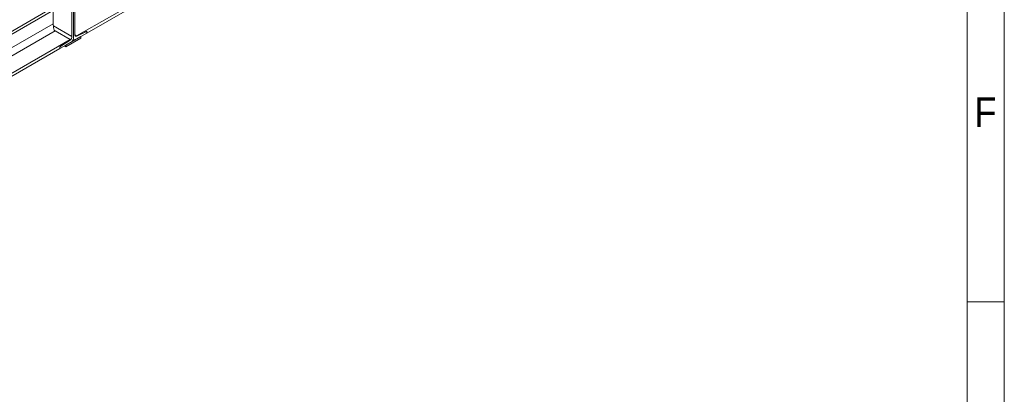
# Model space of a CAD drawing. Header units: millimetres. Extents: x 525 to 29324, y 175 to 20618.
# Tile 441 of 588: x 24625 to 29260, y 8209 to 9974. Entities that reach past the tile are written whole.
import ezdxf

# ---------------------------------------------------------------- set-up
doc = ezdxf.new("R2010")
doc.units = ezdxf.units.MM
doc.linetypes.add('SLD-Continua', pattern=[0])
doc.styles.add('SLDTEXTSTYLE3', font='GOTHIC.TTF', dxfattribs={"width": 0.913})

msp = doc.modelspace()

# ---------------------------------------------------------------- linework, layer by layer
at = {"color": 7, "linetype": 'SLD-Continua', "lineweight": 18, "ltscale": 35}
for p, q in [((29260, 20615), (29260, 175)), ((29085, 20440), (29085, 350)), ((24893.3, 9897.6), (27340.4, 11309.9)), ((24893.3, 9897.6), (27340.4, 11309.9)), ((24893.3, 9897.6), (27340.4, 11309.9)), ((24893.3, 9897.6), (27340.4, 11309.9)), ((24893.3, 9897.6), (27340.4, 11309.9)), ((24893.3, 9897.6), (27340.4, 11309.9)), ((24893.3, 9897.6), (27340.4, 11309.9)), ((24941.9, 9911.3), (27336.5, 11293.4)), ((24941.9, 9911.3), (27336.5, 11293.4)), ((24941.9, 9911.3), (27336.5, 11293.4)), ((24941.9, 9911.3), (27336.5, 11293.4)), ((24941.9, 9911.3), (27336.5, 11293.4)), ((24941.9, 9911.3), (27336.5, 11293.4)), ((24941.9, 9911.3), (27336.5, 11293.4)), ((24125.8, 9638.4), (24863.2, 10063.9)), ((24125.8, 9638.4), (24863.2, 10063.9)), ((24125.8, 9638.4), (24863.2, 10063.9)), ((24871.2, 10058.6), (24871.2, 9894.8)), ((24871.2, 10058.6), (24871.2, 9894.8)), ((24871.2, 10058.6), (24871.2, 9894.8)), ((24878.3, 9882.8), (24878.3, 10078.8)), ((24878.3, 9882.8), (24878.3, 10078.8)), ((24878.3, 9882.8), (24878.3, 10078.8)), ((24878.3, 9882.8), (24878.3, 10078.8)), ((24878.3, 9882.8), (24878.3, 10078.8)), ((24878.3, 9882.8), (24878.3, 10078.8)), ((24878.3, 9882.8), (24878.3, 10078.8)), ((24878.3, 9882.8), (24878.3, 10078.8)), ((24878.3, 9882.8), (24878.3, 10078.8)), ((24878.3, 9882.8), (24878.3, 10078.8)), ((24885.3, 10066.7), (24885.3, 9903)), ((24885.3, 10066.7), (24885.3, 9903)), ((24885.3, 10066.7), (24885.3, 9903)), ((24885.3, 10066.7), (24885.3, 9903)), ((24885.3, 10066.7), (24885.3, 9903)), ((24885.3, 10066.7), (24885.3, 9903)), ((24885.3, 10066.7), (24885.3, 9903)), ((24128.7, 9654.3), (24814.6, 10050.2)), ((24128.7, 9654.3), (24814.6, 10050.2)), ((24128.7, 9654.3), (24814.6, 10050.2)), ((24782.8, 10017.5), (24782.8, 9955.4)), ((24782.8, 10017.5), (24782.8, 9955.4)), ((24782.8, 10017.5), (24782.8, 9955.4)), ((24697.9, 9982.9), (24514.1, 9876.7)), ((24697.9, 9982.9), (24514.1, 9876.7)), ((24697.9, 9982.9), (24514.1, 9876.7)), ((24697.9, 9982.9), (24514.1, 9876.7)), ((24697.9, 9982.9), (24514.1, 9876.7)), ((24697.9, 9982.9), (24514.1, 9876.7)), ((24697.9, 9982.9), (24514.1, 9876.7)), ((24004.3, 9506.1), (24782.8, 9955.4)), ((24004.3, 9506.1), (24782.8, 9955.4)), ((24004.3, 9506.1), (24782.8, 9955.4)), ((24017.3, 9474.4), (24791.8, 9921.4)), ((24017.3, 9474.4), (24791.8, 9921.4)), ((24017.3, 9474.4), (24791.8, 9921.4)), ((24785, 9944.5), (24871.2, 9894.8)), ((24785, 9944.5), (24871.2, 9894.8)), ((24785, 9944.5), (24871.2, 9894.8)), ((24863.2, 9880.2), (24791.8, 9921.4)), ((24863.2, 9880.2), (24791.8, 9921.4)), ((24863.2, 9880.2), (24791.8, 9921.4)), ((24894.4, 9896.8), (24941.9, 9919.8)), ((24894.4, 9896.8), (24941.9, 9919.8)), ((24894.4, 9896.8), (24941.9, 9919.8)), ((24894.4, 9896.8), (24941.9, 9919.8)), ((24894.4, 9896.8), (24941.9, 9919.8)), ((24894.4, 9896.8), (24941.9, 9919.8)), ((24894.4, 9896.8), (24941.9, 9919.8)), ((24940.4, 9917.7), (24939.2, 9918.5)), ((24940.4, 9917.7), (24939.2, 9918.5)), ((24940.4, 9917.7), (24939.2, 9918.5)), ((24940.4, 9917.7), (24939.2, 9918.5)), ((24940.4, 9917.7), (24939.2, 9918.5)), ((24940.4, 9917.7), (24939.2, 9918.5)), ((24940.4, 9917.7), (24939.2, 9918.5)), ((24941.9, 9919.8), (24941.9, 9911.3)), ((24941.9, 9919.8), (24941.9, 9911.3)), ((24941.9, 9919.8), (24941.9, 9911.3)), ((24941.9, 9919.8), (24941.9, 9911.3)), ((24941.9, 9919.8), (24941.9, 9911.3)), ((24941.9, 9919.8), (24941.9, 9911.3)), ((24941.9, 9919.8), (24941.9, 9911.3)), ((24088.7, 9433.2), (24863.2, 9880.2)), ((24088.7, 9433.2), (24863.2, 9880.2)), ((24088.7, 9433.2), (24863.2, 9880.2)), ((24862.1, 9878.1), (24814.6, 9846.4)), ((24862.1, 9878.1), (24814.6, 9846.4)), ((24862.1, 9878.1), (24814.6, 9846.4)), ((24862.1, 9878.1), (24819.2, 9849.4)), ((24862.1, 9878.1), (24819.2, 9849.4)), ((24862.1, 9878.1), (24819.2, 9849.4)), ((24842.9, 9854.2), (24913.6, 9895)), ((24842.9, 9854.2), (24913.6, 9895)), ((24842.9, 9854.2), (24913.6, 9895)), ((24913.6, 9886.8), (24842.9, 9846)), ((24913.6, 9886.8), (24842.9, 9846)), ((24913.6, 9886.8), (24842.9, 9846)), ((24862.1, 9878.1), (24863.2, 9880.2)), ((24862.1, 9878.1), (24863.2, 9880.2)), ((24862.1, 9878.1), (24863.2, 9880.2)), ((24871.2, 9870.5), (24878.3, 9882.8)), ((24871.2, 9870.5), (24878.3, 9882.8)), ((24871.2, 9870.5), (24878.3, 9882.8)), ((24878.3, 9882.8), (24885.3, 9878.7)), ((24885.3, 9878.7), (24878.3, 9882.8)), ((24878.3, 9882.8), (24885.3, 9878.7)), ((24885.3, 9878.7), (24878.3, 9882.8)), ((24878.3, 9882.8), (24885.3, 9878.7)), ((24885.3, 9878.7), (24878.3, 9882.8)), ((24878.3, 9882.8), (24885.3, 9878.7)), ((24885.3, 9878.7), (24878.3, 9882.8)), ((24878.3, 9882.8), (24885.3, 9878.7)), ((24885.3, 9878.7), (24878.3, 9882.8)), ((24878.3, 9882.8), (24885.3, 9878.7)), ((24885.3, 9878.7), (24878.3, 9882.8)), ((24878.3, 9882.8), (24885.3, 9878.7)), ((24885.3, 9878.7), (24878.3, 9882.8)), ((24941.9, 9911.3), (24885.3, 9878.7)), ((24941.9, 9911.3), (24885.3, 9878.7)), ((24941.9, 9911.3), (24885.3, 9878.7)), ((24941.9, 9911.3), (24885.3, 9878.7)), ((24941.9, 9911.3), (24885.3, 9878.7)), ((24941.9, 9911.3), (24885.3, 9878.7)), ((24941.9, 9911.3), (24885.3, 9878.7)), ((24893.3, 9897.6), (24885.4, 9902.2)), ((24893.3, 9897.6), (24885.4, 9902.2)), ((24893.3, 9897.6), (24885.4, 9902.2)), ((24893.3, 9897.6), (24885.4, 9902.2)), ((24893.3, 9897.6), (24885.4, 9902.2)), ((24893.3, 9897.6), (24885.4, 9902.2)), ((24893.3, 9897.6), (24885.4, 9902.2)), ((24885.4, 9902.1), (24894.4, 9896.8)), ((24885.4, 9902.1), (24894.4, 9896.8)), ((24885.4, 9902.1), (24894.4, 9896.8)), ((24885.4, 9902.1), (24894.4, 9896.8)), ((24885.4, 9902.1), (24894.4, 9896.8)), ((24885.4, 9902.1), (24894.4, 9896.8)), ((24885.4, 9902.1), (24894.4, 9896.8)), ((24885.4, 9902.1), (24894.4, 9896.8)), ((24885.4, 9902.1), (24894.4, 9896.8)), ((24885.4, 9902.1), (24894.4, 9896.8)), ((24885.4, 9902.1), (24894.4, 9896.8)), ((24885.4, 9902.1), (24894.4, 9896.8)), ((24885.4, 9902.1), (24894.4, 9896.8)), ((24885.4, 9902.1), (24894.4, 9896.8)), ((24894.4, 9896.8), (24893.3, 9897.6)), ((24894.4, 9896.8), (24893.3, 9897.6)), ((24894.4, 9896.8), (24893.3, 9897.6)), ((24894.4, 9896.8), (24893.3, 9897.6)), ((24894.4, 9896.8), (24893.3, 9897.6)), ((24894.4, 9896.8), (24893.3, 9897.6)), ((24894.4, 9896.8), (24893.3, 9897.6)), ((24894.4, 9896.8), (24937.3, 9917.6)), ((24894.4, 9896.8), (24937.3, 9917.6)), ((24894.4, 9896.8), (24937.3, 9917.6)), ((24894.4, 9896.8), (24937.3, 9917.6)), ((24894.4, 9896.8), (24937.3, 9917.6)), ((24894.4, 9896.8), (24937.3, 9917.6)), ((24894.4, 9896.8), (24937.3, 9917.6)), ((24913.6, 9895), (24913.6, 9886.8)), ((24913.6, 9895), (24913.6, 9886.8)), ((24913.6, 9895), (24913.6, 9886.8)), ((24941.9, 9914.5), (24941.9, 9911.3)), ((24941.9, 9914.5), (24941.9, 9911.3)), ((24941.9, 9914.5), (24941.9, 9911.3)), ((24941.9, 9914.5), (24941.9, 9911.3)), ((24941.9, 9914.5), (24941.9, 9911.3)), ((24941.9, 9914.5), (24941.9, 9911.3)), ((24941.9, 9914.5), (24941.9, 9911.3)), ((24085.8, 9417.2), (24814.6, 9837.9)), ((24085.8, 9417.2), (24814.6, 9837.9)), ((24085.8, 9417.2), (24814.6, 9837.9)), ((24814.6, 9837.9), (24871.2, 9870.5)), ((24814.6, 9837.9), (24871.2, 9870.5)), ((24814.6, 9837.9), (24871.2, 9870.5)), ((24814.6, 9846.4), (24814.6, 9837.9)), ((24814.6, 9846.4), (24814.6, 9837.9)), ((24814.6, 9846.4), (24814.6, 9837.9)), ((24814.6, 9841.1), (24814.6, 9837.9)), ((24814.6, 9841.1), (24814.6, 9837.9)), ((24814.6, 9841.1), (24814.6, 9837.9)), ((24835.8, 9850.1), (24842.9, 9846)), ((24835.8, 9850.1), (24842.9, 9846)), ((24835.8, 9850.1), (24842.9, 9846)), ((24842.9, 9846), (24842.9, 9854.2)), ((24842.9, 9846), (24842.9, 9854.2)), ((24842.9, 9846), (24842.9, 9854.2)), ((29085, 8645), (29260, 8645))]:
    msp.add_line(p, q, dxfattribs=at)
at = {"color": 7, "linetype": 'SLD-Continua', "lineweight": 18, "ltscale": 35, "flags": 128}
for points in [[(24885.3, 9903), (24885.5, 9901.1), (24885.9, 9899.5), (24886.5, 9898.2), (24887.4, 9897.1), (24888.5, 9896.4), (24889.8, 9896), (24891.3, 9895.9), (24892.8, 9896.2), (24894.4, 9896.8)], [(24885.3, 9903), (24885.5, 9901.1), (24885.9, 9899.5), (24886.5, 9898.2), (24887.4, 9897.1), (24888.5, 9896.4), (24889.8, 9896), (24891.3, 9895.9), (24892.8, 9896.2), (24894.4, 9896.8)], [(24885.3, 9903), (24885.5, 9901.1), (24885.9, 9899.5), (24886.5, 9898.2), (24887.4, 9897.1), (24888.5, 9896.4), (24889.8, 9896), (24891.3, 9895.9), (24892.8, 9896.2), (24894.4, 9896.8)], [(24885.3, 9903), (24885.5, 9901.1), (24885.9, 9899.5), (24886.5, 9898.2), (24887.4, 9897.1), (24888.5, 9896.4), (24889.8, 9896), (24891.3, 9895.9), (24892.8, 9896.2), (24894.4, 9896.8)], [(24885.3, 9903), (24885.5, 9901.1), (24885.9, 9899.5), (24886.5, 9898.2), (24887.4, 9897.1), (24888.5, 9896.4), (24889.8, 9896), (24891.3, 9895.9), (24892.8, 9896.2), (24894.4, 9896.8)], [(24885.3, 9903), (24885.5, 9901.1), (24885.9, 9899.5), (24886.5, 9898.2), (24887.4, 9897.1), (24888.5, 9896.4), (24889.8, 9896), (24891.3, 9895.9), (24892.8, 9896.2), (24894.4, 9896.8)], [(24885.3, 9903), (24885.5, 9901.1), (24885.9, 9899.5), (24886.5, 9898.2), (24887.4, 9897.1), (24888.5, 9896.4), (24889.8, 9896), (24891.3, 9895.9), (24892.8, 9896.2), (24894.4, 9896.8)], [(24937.3, 9917.6), (24938.3, 9917.9), (24939.1, 9918.1), (24939.9, 9918), (24940.6, 9917.7), (24941.1, 9917.1), (24941.6, 9916.4), (24941.8, 9915.5), (24941.9, 9914.5)], [(24937.3, 9917.6), (24938.3, 9917.9), (24939.1, 9918.1), (24939.9, 9918), (24940.6, 9917.7), (24941.1, 9917.1), (24941.6, 9916.4), (24941.8, 9915.5), (24941.9, 9914.5)], [(24937.3, 9917.6), (24938.3, 9917.9), (24939.1, 9918.1), (24939.9, 9918), (24940.6, 9917.7), (24941.1, 9917.1), (24941.6, 9916.4), (24941.8, 9915.5), (24941.9, 9914.5)], [(24937.3, 9917.6), (24938.3, 9917.9), (24939.1, 9918.1), (24939.9, 9918), (24940.6, 9917.7), (24941.1, 9917.1), (24941.6, 9916.4), (24941.8, 9915.5), (24941.9, 9914.5)], [(24937.3, 9917.6), (24938.3, 9917.9), (24939.1, 9918.1), (24939.9, 9918), (24940.6, 9917.7), (24941.1, 9917.1), (24941.6, 9916.4), (24941.8, 9915.5), (24941.9, 9914.5)], [(24937.3, 9917.6), (24938.3, 9917.9), (24939.1, 9918.1), (24939.9, 9918), (24940.6, 9917.7), (24941.1, 9917.1), (24941.6, 9916.4), (24941.8, 9915.5), (24941.9, 9914.5)], [(24937.3, 9917.6), (24938.3, 9917.9), (24939.1, 9918.1), (24939.9, 9918), (24940.6, 9917.7), (24941.1, 9917.1), (24941.6, 9916.4), (24941.8, 9915.5), (24941.9, 9914.5)]]:
    msp.add_lwpolyline(points, dxfattribs=at)
at = {"color": 7, "linetype": 'SLD-Continua', "lineweight": 18, "ltscale": 1225}
for centre, radius, start, end in [((24813.9, 9956), 31.1, 181.0726, 201.6262), ((24813.9, 9956), 31.1, 181.0726, 201.6262), ((24813.9, 9956), 31.1, 181.0726, 201.6262), ((24849.5, 9895.8), 21.7, 305.3387, 357.3035), ((24849.5, 9895.8), 21.7, 305.3387, 357.3035), ((24849.5, 9895.8), 21.7, 305.3387, 357.3035), ((24825.5, 9840.6), 10.9, 125.4274, 177.2148), ((24825.5, 9840.6), 10.9, 125.4274, 177.2148), ((24825.5, 9840.6), 10.9, 125.4274, 177.2148)]:
    msp.add_arc(centre, radius, start, end, dxfattribs=at)
msp.add_ellipse((24807.5, 9950.1), major_axis=(15.3, 28.8), ratio=0.599856, start_param=2.062143, end_param=3.120121, dxfattribs=at)
msp.add_ellipse((24807.5, 9950.1), major_axis=(15.3, 28.8), ratio=0.599856, start_param=2.062143, end_param=3.120121, dxfattribs=at)
msp.add_ellipse((24807.5, 9950.1), major_axis=(15.3, 28.8), ratio=0.599856, start_param=2.062143, end_param=3.120121, dxfattribs=at)

# ---------------------------------------------------------------- texts
at = {"color": 7, "linetype": 'Continuous', "lineweight": 0, "ltscale": 35, "insert": (29171, 9608), "char_height": 138.9, "attachment_point": 2, "style": 'SLDTEXTSTYLE3'}
msp.add_mtext('F', dxfattribs=at)

doc.saveas('drawing.dxf')
